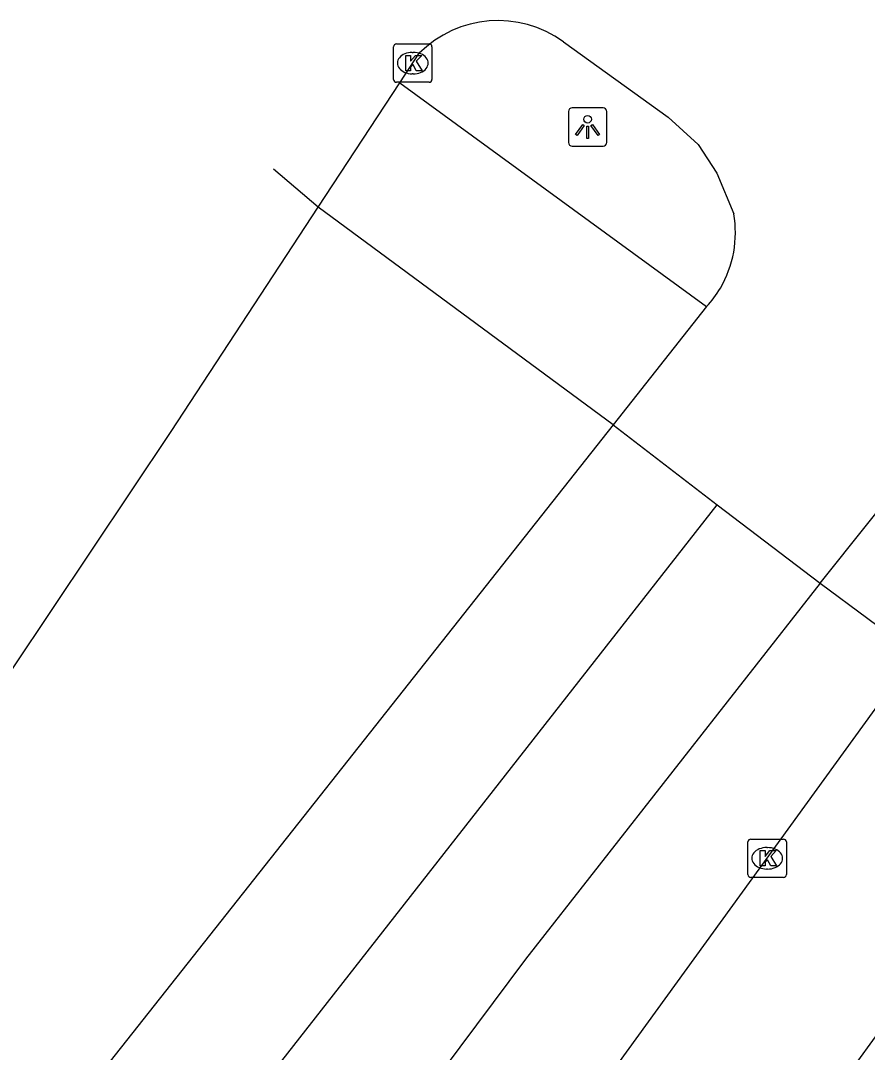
# Model space of a CAD drawing. Extents: x 160107 to 160928, y 382056 to 382918.
# Drawn here: x 160399.72 to 160421.79, y 382582.18 to 382609.07 of the extents above; entities that cross this region are included whole.
import ezdxf

# ---------------------------------------------------------------- set-up
doc = ezdxf.new("R2010")
doc.units = 0
for name, color, linetype in [('IMGEO_Kolk', 7, 'Continuous'), ('IMGEO_Lichtpunt', 7, 'Continuous'), ('IMGEO_Rijbaan_lokaal_gesloten', 7, 'Continuous'), ('IMGEO_Rijbaan_lokaal_open', 7, 'Continuous'), ('IMGEO_Voetpad_open', 7, 'Continuous')]:
    doc.layers.add(name, color=color, linetype=linetype)

msp = doc.modelspace()

# ---------------------------------------------------------------- linework, layer by layer
at = {"layer": 'IMGEO_Kolk'}
for p, q in [((160409.441, 382607.539), (160409.441, 382608.391)), ((160409.516, 382608.465), (160410.368, 382608.465)), ((160409.929, 382608.245), (160409.954, 382608.245)), ((160410.442, 382608.391), (160410.442, 382607.539)), ((160409.952, 382607.685), (160409.927, 382607.685)), ((160410.368, 382607.465), (160409.516, 382607.465)), ((160418.678, 382586.812), (160418.678, 382587.664)), ((160418.753, 382587.738), (160419.605, 382587.738)), ((160419.166, 382587.518), (160419.191, 382587.518)), ((160419.679, 382587.664), (160419.679, 382586.812)), ((160419.189, 382586.958), (160419.164, 382586.958)), ((160419.605, 382586.738), (160418.753, 382586.738))]:
    msp.add_line(p, q, dxfattribs=at)
for points in [[(160409.441, 382607.539), (160409.441, 382608.391)], [(160409.516, 382608.465), (160410.368, 382608.465)], [(160410.442, 382608.391), (160410.442, 382607.539)], [(160409.762, 382608.165), (160409.885, 382608.165), (160409.885, 382608.014), (160410.015, 382608.165), (160410.179, 382608.165), (160410.033, 382608.014), (160410.186, 382607.765), (160410.034, 382607.765), (160409.949, 382607.929), (160409.885, 382607.862), (160409.885, 382607.765), (160409.762, 382607.765), (160409.762, 382608.165)], [(160410.368, 382607.465), (160409.516, 382607.465)], [(160418.678, 382586.812), (160418.678, 382587.664)], [(160418.753, 382587.738), (160419.605, 382587.738)], [(160419.679, 382587.664), (160419.679, 382586.812)], [(160418.999, 382587.438), (160419.122, 382587.438), (160419.122, 382587.287), (160419.252, 382587.438), (160419.416, 382587.438), (160419.27, 382587.287), (160419.423, 382587.038), (160419.271, 382587.038), (160419.186, 382587.202), (160419.122, 382587.135), (160419.122, 382587.038), (160418.999, 382587.038), (160418.999, 382587.438)], [(160419.605, 382586.738), (160418.753, 382586.738)]]:
    msp.add_lwpolyline(points, dxfattribs=at)
for centre, start, end in [((160409.518, 382608.389), 91.552, 178.448), ((160409.518, 382608.389), 91.552, 178.448), ((160410.366, 382608.389), 1.552, 88.448), ((160410.366, 382608.389), 1.552, 88.448), ((160409.518, 382607.541), 181.552, 268.448), ((160409.518, 382607.541), 181.552, 268.448), ((160410.366, 382607.541), 271.552, 358.448), ((160410.366, 382607.541), 271.552, 358.448), ((160418.755, 382587.662), 91.552, 178.448), ((160418.755, 382587.662), 91.552, 178.448), ((160419.603, 382587.662), 1.552, 88.448), ((160419.603, 382587.662), 1.552, 88.448), ((160418.755, 382586.814), 181.552, 268.448), ((160418.755, 382586.814), 181.552, 268.448), ((160419.603, 382586.814), 271.552, 358.448), ((160419.603, 382586.814), 271.552, 358.448)]:
    msp.add_arc(centre, 0.0765, start, end, dxfattribs=at)
for centre, major_axis, ratio, start_param, end_param in [((160409.928, 382607.965), (-0.387, 0.002), 0.722429, 4.712389, 7.853982), ((160409.953, 382607.965), (-0.39, 0.002), 0.717154, 1.570796, 4.712389), ((160419.165, 382587.238), (-0.387, 0.002), 0.722429, 4.712389, 7.853982), ((160419.19, 382587.238), (-0.39, 0.002), 0.717154, 1.570796, 4.712389)]:
    msp.add_ellipse(centre, major_axis=major_axis, ratio=ratio, start_param=start_param, end_param=end_param, dxfattribs=at)
at = {"layer": 'IMGEO_Lichtpunt'}
for p, q in [((160414, 382606.703), (160414, 382605.896)), ((160414, 382606.703), (160414, 382605.896)), ((160414.902, 382606.798), (160414.094, 382606.798)), ((160414.902, 382606.798), (160414.094, 382606.798)), ((160414.996, 382605.896), (160414.996, 382606.703)), ((160414.996, 382605.896), (160414.996, 382606.703)), ((160414.094, 382605.802), (160414.902, 382605.802)), ((160414.094, 382605.802), (160414.902, 382605.802))]:
    msp.add_line(p, q, dxfattribs=at)
for points in [[(160414.374, 382606.367), (160414.413, 382606.339), (160414.225, 382606.077), (160414.187, 382606.104), (160414.374, 382606.367)], [(160414.476, 382606.319), (160414.523, 382606.319), (160414.523, 382605.997), (160414.476, 382605.997), (160414.476, 382606.319)], [(160414.586, 382606.339), (160414.624, 382606.366), (160414.811, 382606.104), (160414.772, 382606.076), (160414.586, 382606.339)]]:
    msp.add_lwpolyline(points, dxfattribs=at)
msp.add_circle((160414.499, 382606.501), 0.0994, dxfattribs=at)
for centre, start, end in [((160414.094, 382606.703), 90, 180), ((160414.094, 382606.703), 90, 180), ((160414.902, 382606.703), 0, 90), ((160414.902, 382606.703), 0, 90), ((160414.094, 382605.896), 180, 270), ((160414.094, 382605.896), 180, 270), ((160414.902, 382605.896), 270, 0), ((160414.902, 382605.896), 270, 360)]:
    msp.add_arc(centre, 0.0946, start, end, dxfattribs=at)
at = {"layer": 'IMGEO_Rijbaan_lokaal_gesloten'}
for points in [[(160413.868, 382608.522), (160416.595, 382606.558), (160417.378, 382605.844), (160417.869, 382605.094), (160418.307, 382604.04)], [(160409.603, 382607.451), (160410.11, 382608.224)], [(160407.474, 382604.206), (160409.603, 382607.451)], [(160407.474, 382604.206), (160406.309, 382605.199)], [(160303.993, 382458.495), (160334.031, 382500), (160373.641, 382555.266), (160389.209, 382576.919), (160398.471, 382590.627), (160403.641, 382598.364), (160407.474, 382604.206)], [(160417.601, 382601.618), (160415.166, 382598.537)], [(160420.558, 382594.413), (160423.042, 382597.522), (160424.212, 382599.014)], [(160415.166, 382598.537), (160400.321, 382579.753), (160397.517, 382576.229), (160381.053, 382555.682), (160359.615, 382526.075), (160333.573, 382489.91)], [(160415.166, 382598.537), (160417.871, 382596.453)], [(160279.56, 382400.188), (160301.652, 382434.38), (160309.697, 382447.037), (160313.151, 382452.427), (160316.257, 382457.272), (160323.13, 382467.898), (160332.581, 382482.04), (160349.295, 382505.089), (160381.863, 382549.702), (160400.607, 382574.392), (160417.871, 382596.453)], [(160417.871, 382596.453), (160420.558, 382594.413)], [(160420.558, 382594.413), (160412.877, 382584.606), (160402.251, 382570.369)]]:
    msp.add_lwpolyline(points, dxfattribs=at)
for centre, radius, start, end in [((160412.165, 382606.16), 2.912, 54.2046, 134.8633), ((160415.507, 382603.542), 2.844, 329.5239, 10.0796), ((160415.439, 382603.592), 2.928, 317.5943, 329.3536)]:
    msp.add_arc(centre, radius, start, end, dxfattribs=at)
at = {"layer": 'IMGEO_Rijbaan_lokaal_open'}
for points in [[(160415.332, 382581.933), (160422.43, 382591.723)], [(160424.094, 382585.479), (160418.415, 382577.656)]]:
    msp.add_lwpolyline(points, dxfattribs=at)
at = {"layer": 'IMGEO_Voetpad_open'}
for points in [[(160409.603, 382607.451), (160417.601, 382601.618)], [(160415.166, 382598.537), (160407.474, 382604.206)], [(160420.558, 382594.413), (160423.04, 382592.568)]]:
    msp.add_lwpolyline(points, dxfattribs=at)

doc.saveas('drawing.dxf')
